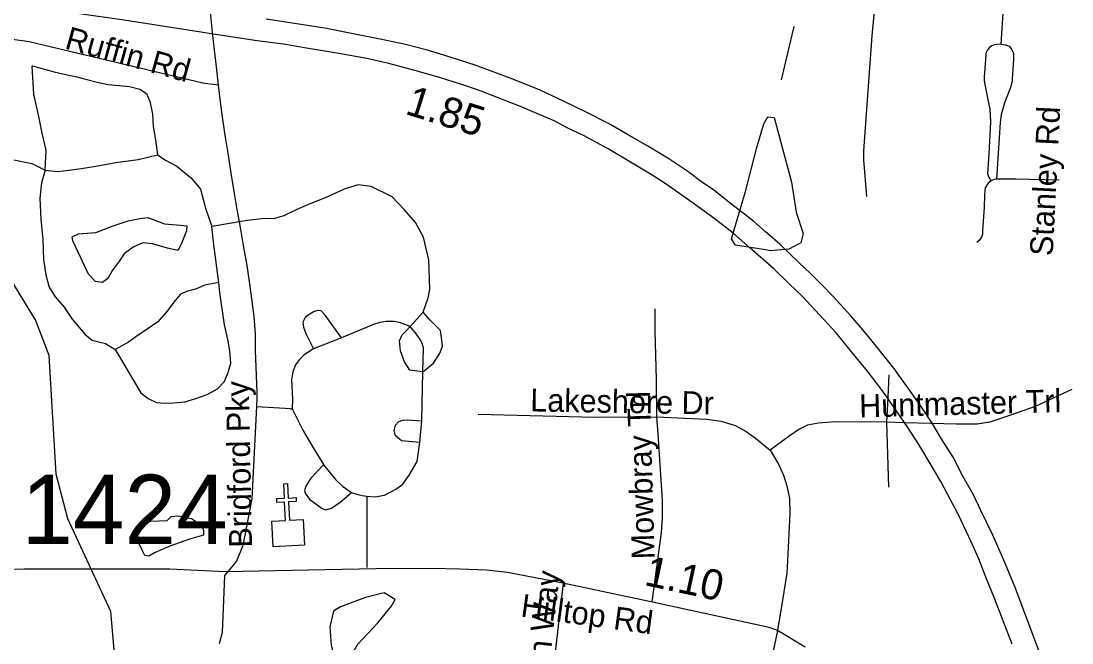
# Model space of a CAD drawing. Extents: x 1662474 to 1856135, y 779280 to 917889.
# Drawn here: x 1732383 to 1736750, y 834037 to 836619 of the extents above; entities that cross this region are included whole.
import ezdxf

# ---------------------------------------------------------------- set-up
doc = ezdxf.new("R2010")
doc.units = 0
for name, color, linetype in [('Cogo Default Point CELL', 7, 'Continuous'), ('Exist Cultural Church CELL', 7, 'Continuous'), ('Exist Hydrographic Misc Water Feature', 7, 'Continuous'), ('Exist Hydrographic Pond Under 1500 Sq Ft', 7, 'Continuous'), ('Exist Road Non-System Type 51', 7, 'Continuous'), ('Exist Road Non-System Type 51 Label', 7, 'Continuous'), ('Exist Road Primary Interstate Divided Center Attributed', 7, 'Continuous'), ('Exist Road Secondary Type 51 Attributed', 7, 'Continuous'), ('Exist Road Secondary Type 51 Label', 7, 'Continuous'), ('Prop DGN Element Guardrail', 7, 'Continuous')]:
    doc.layers.add(name, color=color, linetype=linetype)

msp = doc.modelspace()

# ---------------------------------------------------------------- linework, layer by layer
at = {"layer": 'Exist Cultural Church CELL'}
msp.add_lwpolyline([(1733425.1, 834542.7), (1733481.9, 834545.6), (1733478.1, 834621.7), (1733446.1, 834620.1), (1733445.3, 834636), (1733477.3, 834637.6), (1733474.3, 834697.7), (1733490.3, 834698.5), (1733493.3, 834638.4), (1733525.3, 834640), (1733526.1, 834624.1), (1733494.1, 834622.5), (1733497.9, 834546.4), (1733555.5, 834549.2), (1733560.8, 834442.9), (1733430.4, 834436.3)], close=True, dxfattribs=at)
at = {"layer": 'Exist Hydrographic Misc Water Feature'}
msp.add_line((1735593.8, 836596.5), (1735541.8, 836375.2), dxfattribs=at)
msp.add_lwpolyline([(1732786.5, 833816.1), (1732756.5, 834167.9), (1732576.5, 834552.3), (1732528.5, 834737.1), (1732499.6, 835230), (1732442.6, 835378.9), (1732344.6, 835538.4), (1732200.4, 836250.4), (1732178.5, 836474), (1732207.4, 836975.7), (1732045.4, 837468.1), (1732020.4, 837484.9), (1731907.4, 837868), (1731900.4, 837960.1), (1731654.4, 838447.6), (1731631.4, 838563), (1731633.5, 838789.4), (1731486.4, 839140.3), (1731305.4, 839442.7)], dxfattribs=at)
at = {"layer": 'Exist Hydrographic Pond Under 1500 Sq Ft'}
for points in [[(1735475.5, 835668.7), (1735351.1, 835688.3), (1735334.7, 835714.5), (1735393.6, 835910.8), (1735439.5, 836094), (1735468.9, 836192.1), (1735485.3, 836221.6), (1735511.5, 836218.3), (1735547.5, 836084.2), (1735583.5, 835950), (1735603.1, 835825.7), (1735632.6, 835737.4), (1735622.7, 835698.1), (1735573.7, 835672), (1735495.1, 835665.4), (1735475.5, 835668.7)], [(1732651.8, 835592), (1732608.7, 835682.4), (1732598.3, 835706.2), (1732595.4, 835722.5), (1732622.1, 835735.8), (1732693.3, 835740.3), (1732766, 835768.5), (1732828.4, 835789.2), (1732875.8, 835799.6), (1732910, 835802.6), (1732978.2, 835777.4), (1733045, 835771.4), (1733071.7, 835768.5), (1733070.2, 835747.7), (1733048, 835692.8), (1733034.6, 835666.1), (1732991.6, 835676.5), (1732929.3, 835694.3), (1732889.2, 835697.3), (1732849.1, 835679.5), (1732810.6, 835652.8), (1732791.3, 835623.1), (1732763.1, 835584.6), (1732743.8, 835550.4), (1732721.5, 835532.6), (1732691.8, 835537.1), (1732663.6, 835568.2), (1732651.8, 835592)], [(1732886, 834421.7), (1732866.8, 834462.7), (1732866.8, 834512), (1732875, 834533.8), (1732921.5, 834542), (1732989.9, 834544.8), (1733006.3, 834561.2), (1733036.4, 834563.9), (1733091.1, 834553), (1733132.2, 834525.6), (1733140.4, 834503.7), (1733140.4, 834484.6), (1733082.9, 834468.2), (1733000.9, 834438.1), (1732937.9, 834410.8), (1732913.3, 834397.1), (1732896.9, 834399.8), (1732886, 834421.7)], [(1733782.5, 834031.4), (1733864.8, 834120.9), (1733920.5, 834188.7), (1733937.4, 834217.7), (1733891.4, 834244.3), (1733813.9, 834225), (1733709.8, 834186.3), (1733680.8, 834169.3), (1733666.2, 834104), (1733671.1, 834026.5), (1733688, 833973.3), (1733717.1, 833975.7), (1733765.5, 834002.3), (1733782.5, 834031.4)]]:
    msp.add_lwpolyline(points, dxfattribs=at)
at = {"layer": 'Exist Road Non-System Type 51'}
for p, q in [((1736467.2, 836731.8), (1736453.4, 836522.6)), ((1734000.1, 835351.2), (1734053.1, 835409.5)), ((1733713.8, 835303.8), (1733597.8, 835257.5)), ((1734048.1, 834958.9), (1734052.1, 835162.2)), ((1735988, 835150.2), (1735983.8, 835055.4)), ((1735983.8, 835055.4), (1735979.1, 834952.9)), ((1734039.5, 834869.1), (1734048.1, 834958.9)), ((1735979.1, 834952.9), (1735986.9, 834684.1)), ((1736054.5, 834950.7), (1735979.1, 834952.9)), ((1736164.9, 834947.6), (1736054.5, 834950.7)), ((1733819.5, 834646.2), (1733819, 834349.9))]:
    msp.add_line(p, q, dxfattribs=at)
for points in [[(1735932.9, 836717.5), (1735918.1, 836557), (1735883.6, 836080.1), (1735883, 836042.9), (1735895.4, 835889.8)], [(1733168.5, 836651.5), (1733169.5, 836641.9), (1733176.6, 836572.8)], [(1733201.8, 836353), (1733200.6, 836353.1), (1733137.9, 836360.9), (1732416.1, 836532.1), (1732337.6, 836544.2), (1732238.1, 836542), (1732182.6, 836530.8), (1732105.9, 836504.8), (1732038.8, 836466.2), (1731966, 836419), (1731889.6, 836379), (1731800.1, 836342.6), (1731713.2, 836325.4), (1731630.4, 836314.5)], [(1733176.6, 836572.8), (1733176.8, 836571.1), (1733184.6, 836499.9), (1733192.9, 836428.2), (1733201.8, 836353)], [(1736453.4, 836522.6), (1736438.4, 836522.1), (1736426.9, 836520.5), (1736416.4, 836515.5), (1736407.1, 836509.2), (1736398.8, 836499.5), (1736391.9, 836485.9), (1736392.1, 836479.4), (1736389.6, 836458.6), (1736385.4, 836386.4), (1736384.9, 836374.6), (1736385.9, 836362), (1736402.9, 836279.6), (1736408.1, 836252.5), (1736410.2, 836226.2), (1736411.4, 836199.8), (1736403.8, 836068), (1736399, 835983.8), (1736401.1, 835977.2), (1736412.6, 835954.7)], [(1736453.4, 836522.6), (1736473, 836520.2), (1736481.1, 836517.9), (1736488.5, 836513.9), (1736496.6, 836504.8), (1736501.6, 836496.9), (1736506.1, 836486.1), (1736506.9, 836478.5), (1736506.6, 836460.2), (1736505.9, 836439.2), (1736503.8, 836417.9), (1736502.4, 836397.2), (1736501.6, 836380.9), (1736500.4, 836368.9), (1736493.8, 836342.4), (1736469.6, 836279.9), (1736462.5, 836254.7), (1736455.4, 836230.5), (1736451, 836197.4), (1736435.5, 835962.8)], [(1732482.6, 835999.2), (1732486.5, 836083.2), (1732470.2, 836153.4), (1732456.6, 836222.6), (1732436.1, 836314.8), (1732429.6, 836431.9), (1732429.9, 836432.2), (1732430.4, 836432.4), (1732520.4, 836408.2), (1732569, 836397.2), (1732614.4, 836386.9), (1732655.5, 836376.7), (1732699.4, 836365.7), (1732745, 836355.4), (1732790.6, 836351.8), (1732834, 836347), (1732876.8, 836336.5), (1732903.5, 836317.6), (1732918.5, 836285.1), (1732929.2, 836233.7), (1732931.9, 836180.9), (1732941.4, 836125), (1732949.5, 836063)], [(1733201.8, 836353), (1733210.4, 836283.4), (1733220.2, 836210.1), (1733231.2, 836136.2), (1733243, 836061.8), (1733254.9, 835987), (1733267.1, 835911.6), (1733279.9, 835836.4), (1733289, 835784.9)], [(1732482.6, 835999.2), (1732533.6, 835994), (1732581.2, 835999.2), (1732632.6, 836006.1), (1732693.6, 836016.6), (1732776.2, 836032.1), (1732869.4, 836044.2), (1732949.5, 836063)], [(1732949.5, 836063), (1732986.2, 836039.9), (1733029.5, 836016.9), (1733087.2, 835969.1), (1733088.4, 835968.6), (1733128.1, 835920.5), (1733150, 835838.1), (1733175.6, 835766.4)], [(1732339, 836045.4), (1732428.2, 836027.9), (1732482.6, 835999.2)], [(1732482.6, 835999.2), (1732467.4, 835946.8), (1732460.8, 835883), (1732464.6, 835795.9), (1732472.6, 835712.1), (1732475.8, 835628.4), (1732485.2, 835563.1), (1732499.9, 835514.5), (1732524.2, 835474.1), (1732562.4, 835430.8), (1732594.6, 835380.7), (1732648.9, 835317.1), (1732677.9, 835293.5), (1732734.2, 835280.1), (1732773.6, 835255.7)], [(1734053.1, 835409.5), (1734074.9, 835470.2), (1734081.5, 835504.5), (1734077.5, 835627.1), (1734054.4, 835721.9), (1734022.1, 835782.5), (1733974.6, 835836.8), (1733924.5, 835889.2), (1733837.9, 835931.5), (1733783.9, 835938.4), (1733725.6, 835920.8), (1733653.8, 835887.2), (1733587.2, 835861.2), (1733529.2, 835836.8), (1733474.9, 835809.9), (1733435.9, 835799.2), (1733381.5, 835797.9), (1733324.2, 835790.1), (1733289, 835784.9)], [(1736412.6, 835954.7), (1736401.1, 835946), (1736389.4, 835926), (1736387.1, 835915.9), (1736386.4, 835896.4), (1736384.1, 835844.9), (1736377.8, 835748.6), (1736377.2, 835733.4), (1736374.1, 835721.4), (1736365.6, 835708.8), (1736354.6, 835699)], [(1736435.5, 835962.8), (1736426.9, 835961.2), (1736419.2, 835958.4), (1736416.1, 835956.5), (1736412.6, 835954.7)], [(1736696.9, 835958.6), (1736516.6, 835961.8), (1736435.5, 835962.8)], [(1733289, 835784.9), (1733257.9, 835780.1), (1733175.6, 835766.4)], [(1733204.1, 835533.4), (1733183.9, 835689.2), (1733175.6, 835766.4)], [(1733289, 835784.9), (1733293.1, 835761.2), (1733306.1, 835686.4), (1733318.9, 835612.1), (1733330.6, 835538.1), (1733341, 835464.9), (1733350.6, 835392.2), (1733355.1, 835320.1), (1733355.9, 835249), (1733362.9, 835079.9), (1733361.9, 835053.9), (1733360.8, 835018.6)], [(1733204.1, 835533.4), (1733145.5, 835521.6), (1733111.9, 835506.6), (1733074.1, 835496.9), (1733045.8, 835484.9), (1733022.6, 835457.9), (1732988.9, 835412.9), (1732951, 835369.6), (1732911.6, 835342.6), (1732860.2, 835307.5), (1732829, 835285.7), (1732773.6, 835255.7)], [(1732773.6, 835255.7), (1732854.8, 835119.2), (1732880.4, 835075.8), (1732910.4, 835051.5), (1732945.5, 835034.7), (1732980.6, 835032.4), (1733016.1, 835034.2), (1733063.4, 835037.6), (1733109.6, 835051.5), (1733155.5, 835067.8), (1733198.9, 835092.2), (1733226.1, 835120.5), (1733241.9, 835155.7), (1733254.1, 835197.7), (1733250.2, 835247.9), (1733243.4, 835291.2), (1733228.5, 835357.5), (1733208.2, 835491.7), (1733204.1, 835533.4)], [(1733713.8, 835303.8), (1733646.9, 835397.9), (1733630.4, 835415.9), (1733615.9, 835417.1), (1733600.2, 835412.2), (1733579.8, 835400.4), (1733562.9, 835387.4), (1733554.2, 835369.2), (1733556.5, 835347.9), (1733566.5, 835321.9), (1733597.8, 835257.5)], [(1734052.1, 835162.2), (1734095.9, 835198.2), (1734122.4, 835239.7), (1734134.5, 835268.9), (1734130.2, 835304.8), (1734125.4, 835333.9), (1734082.5, 835376.4), (1734053.1, 835409.5)], [(1735015.6, 835424.2), (1735015.9, 835332.6), (1735021.6, 835128.7), (1735023.4, 834975.4)], [(1734000.1, 835351.2), (1733955.2, 835367), (1733931.9, 835372), (1733898.2, 835370.9), (1733873.9, 835367), (1733846.9, 835358.9), (1733713.8, 835303.8)], [(1734052.1, 835162.2), (1733998.8, 835169.2), (1733976.2, 835203.5), (1733958.9, 835250.2), (1733954.9, 835291.4), (1733967, 835316.6), (1733982.8, 835332.6), (1734000.1, 835351.2)], [(1734052.1, 835162.2), (1734054.4, 835261.8), (1734050.4, 835276.2), (1734044.1, 835292.7), (1734026.6, 835318.4), (1734000.1, 835351.2)], [(1733597.8, 835257.5), (1733558.9, 835232.6), (1733539.8, 835213.4), (1733522.9, 835191.4), (1733511.4, 835161.8), (1733506.1, 835129.4), (1733510.1, 835050.8), (1733509, 835008.5)], [(1736749.6, 835089.4), (1736596.9, 835019), (1736467, 834973), (1736407.6, 834952.9), (1736356.2, 834944.6), (1736269.6, 834944.6), (1736164.9, 834947.6)], [(1733360.8, 835018.6), (1733342.2, 834635.1), (1733304.5, 834441.9), (1733277.4, 834375.9), (1733228.5, 834316.2)], [(1733360.8, 835018.6), (1733456, 835012.4), (1733479.6, 835011.4), (1733499.1, 835009.8), (1733504.4, 835009), (1733509, 835008.5)], [(1733509, 835008.5), (1733553.4, 834920), (1733595.6, 834848.9), (1733639.2, 834777.5), (1733639.2, 834775.9)], [(1734281.8, 834987.2), (1734768.1, 834974.1), (1735023.4, 834975.4)], [(1735023.4, 834975.4), (1735028.1, 834905.6), (1735039.1, 834756), (1735047.1, 834629.8), (1735047.1, 834555.4), (1735042.9, 834495.9), (1735004.1, 834207.9)], [(1735023.4, 834975.4), (1735232.9, 834966.2), (1735292.5, 834958.1), (1735350.5, 834939.2), (1735391.1, 834917.7), (1735432.9, 834889), (1735495.1, 834836.6)], [(1734039.5, 834869.1), (1733963.1, 834875.2), (1733938.9, 834896.4), (1733933.6, 834919.2), (1733938.9, 834941.5), (1733950.9, 834954.9), (1733968.4, 834961.8), (1733989.6, 834963.1), (1734048.1, 834958.9)], [(1735979.1, 834952.9), (1735766.8, 834954.2), (1735696.6, 834949.7), (1735650.8, 834940.5), (1735614.2, 834922.9), (1735574.9, 834895.9), (1735495.1, 834836.6)], [(1733819.5, 834646.2), (1733854.6, 834643.7), (1733892.5, 834650.8), (1733940.5, 834675.4), (1733969.6, 834695.9), (1733995.9, 834733.7), (1734028.1, 834790.4), (1734039.5, 834869.1)], [(1735495.1, 834836.6), (1735530.2, 834779.4), (1735550.8, 834733.7), (1735564.1, 834689.4), (1735576.1, 834636.2), (1735577.8, 834574.4), (1735567.5, 834377.2), (1735564.1, 834326.4), (1735540, 834171.8), (1735522.6, 834074.6)], [(1733639.2, 834775.9), (1733586.9, 834720.5), (1733566.5, 834688.2), (1733560.8, 834668.4), (1733564.9, 834655.2), (1733582.5, 834631.9), (1733633.4, 834594.4), (1733649.4, 834589.6), (1733672.9, 834596.7), (1733709, 834620.6), (1733755.8, 834660.8)], [(1733639.2, 834775.9), (1733688.9, 834715), (1733717.9, 834687.5), (1733755.8, 834660.8)], [(1733755.8, 834660.8), (1733778.1, 834654.6), (1733799.9, 834649.4), (1733819.5, 834646.2)], [(1733228.5, 834316.2), (1733223.8, 834214.2), (1733218.8, 834079.9), (1733206.4, 834033.7)], [(1734635.5, 834284.9), (1734520.9, 833296.7), (1734501.6, 833271.5), (1734470.6, 833232.1), (1734430, 833185.7), (1734411.1, 833154.9), (1734397.8, 833125.4), (1734394.4, 833082), (1734392.5, 832998), (1734400.4, 832889.6), (1734420.5, 832780.4)], [(1735522.6, 834074.6), (1735505.9, 833990.1), (1735478.2, 833889.6), (1735437.6, 833701.2), (1735354.9, 833277.5), (1735317.4, 833114.5), (1735291.4, 833030.2), (1735234.1, 832921.1), (1735176.1, 832840), (1735147.6, 832819.5), (1735097.8, 832831.6), (1734420.5, 832780.4)]]:
    msp.add_lwpolyline(points, dxfattribs=at)
at = {"layer": 'Exist Road Primary Interstate Divided Center Attributed'}
for points in [[(1733191.1, 836563), (1733050.2, 836585), (1732801.1, 836623.5), (1732626.3, 836649), (1732449.8, 836677.1), (1732264.7, 836702.6)], [(1736623.9, 833972.2), (1736512.9, 834266.9), (1736466.7, 834380.1), (1736420.9, 834484.7), (1736370.7, 834586.7), (1736340.9, 834652.3), (1736297.7, 834726.7), (1736255.4, 834807.9), (1736208.7, 834881.3), (1736168.5, 834949.6), (1736125.3, 835013.6), (1736069.2, 835094.8), (1736009.5, 835177.7), (1735946.9, 835255.5), (1735902.8, 835310), (1735872.6, 835346.3), (1735830.2, 835395.5), (1735758.5, 835474.2), (1735707.1, 835526), (1735662.1, 835571.8), (1735617.2, 835614.1), (1735536, 835691.9), (1735474.2, 835745.5), (1735427.5, 835786.1), (1735389.5, 835817.2), (1735337.6, 835856.1), (1735260.7, 835917.5), (1735215.4, 835947.7), (1735153.1, 835993.5), (1735070.2, 836049.7), (1734987.2, 836099.8), (1734902.1, 836148.2), (1734824.3, 836194), (1734733.6, 836238.9), (1734637.2, 836286.5), (1734540.5, 836332.3), (1734426.8, 836377.2), (1734270.4, 836436), (1734139.5, 836476.6), (1734066, 836499.9), (1733980.5, 836521.5), (1733874.6, 836544), (1733763.1, 836566.4), (1733644.8, 836589.8), (1733400.6, 836626.1)], [(1736500.8, 834031), (1736426.9, 834225.4), (1736394.9, 834303.2), (1736363, 834385.3), (1736330.6, 834457), (1736309.8, 834501.1), (1736276.1, 834572), (1736245, 834631.6), (1736204, 834706.8), (1736165.1, 834775), (1736113.2, 834860.6), (1736067.9, 834930.6), (1736016.9, 835006.6), (1735966.8, 835077.5), (1735899.8, 835164.8), (1735828.1, 835252.9), (1735769.3, 835323.8), (1735683.7, 835417.1), (1735628, 835476.7), (1735575.3, 835526), (1735510.5, 835589.9), (1735412, 835676.4), (1735341.5, 835738.6), (1735266.4, 835796.5), (1735215.4, 835833.6), (1735151.4, 835879.4), (1735059, 835944.3), (1735004.9, 835978.8), (1734922, 836028.9), (1734821.7, 836088.6), (1734719.8, 836143), (1734655.4, 836174.1), (1734598.4, 836204.4), (1734526.6, 836235.5), (1734458.4, 836264), (1734365.9, 836300.3), (1734294.6, 836327.9), (1734230.7, 836350.4), (1734126.1, 836383.2), (1734033.6, 836409.2), (1733911.3, 836442), (1733818.9, 836463.6), (1733703.9, 836484.4), (1733569.1, 836506.8), (1733472.8, 836523.2), (1733363.9, 836537.1), (1733191.1, 836563)]]:
    msp.add_lwpolyline(points, dxfattribs=at)
at = {"layer": 'Exist Road Secondary Type 51 Attributed'}
msp.add_lwpolyline([(1735641.6, 834019.8), (1735525.5, 834088.3), (1735491.5, 834101.3), (1735006.2, 834205.6), (1734634.1, 834285.2), (1734403.9, 834329.1), (1734316.3, 834339.2), (1734207.5, 834342.4), (1734146.6, 834344), (1733925.6, 834345.2), (1733231.1, 834331.4), (1733000.5, 834343.2), (1732397.6, 834343.2), (1732226.2, 834337.3), (1732096.1, 834319.6), (1731936.5, 834278.3), (1731572.6, 834223.6), (1731430.1, 834211.4), (1731339.6, 834218.4), (1731145.1, 834253.2), (1730828.7, 834341.3)], dxfattribs=at)

# ---------------------------------------------------------------- texts
at = {"layer": 'Cogo Default Point CELL'}
msp.add_text('1424', height=288, dxfattribs=at).set_placement((1732384.4, 834447.2))
at = {"layer": 'Exist Road Non-System Type 51 Label'}
for s, rotation, p in [('Ruffin Rd', 344.4983, (1732560.3, 836505.6)), ('Stanley Rd', 87.0767, (1736669.3, 835641.7)), ('Bridford Pky', 91.1519, (1733342.7, 834433.2)), ('Lakeshore Dr', 359.0181, (1734498.1, 834998.2)), ('Mowbray Trl', 91.6727, (1735015.8, 834385.2)), ('Huntmaster Trl', 1.4947, (1735866.4, 834973.1)), ('W Woodlyn Way', 83.5804, (1734517.3, 833398))]:
    msp.add_text(s, height=95, rotation=rotation, dxfattribs=at).set_placement(p)
at = {"layer": 'Exist Road Secondary Type 51 Label'}
msp.add_text('Hilltop Rd', height=95, rotation=352.2753, dxfattribs=at).set_placement((1734456, 834146.6))
at = {"layer": 'Prop DGN Element Guardrail'}
for s, rotation, p in [('1.85', 342.5651, (1733974.3, 836234.4)), ('1.10', 347.8774, (1734968, 834277.7))]:
    msp.add_text(s, height=125, rotation=rotation, dxfattribs=at).set_placement(p)

doc.saveas('drawing.dxf')
